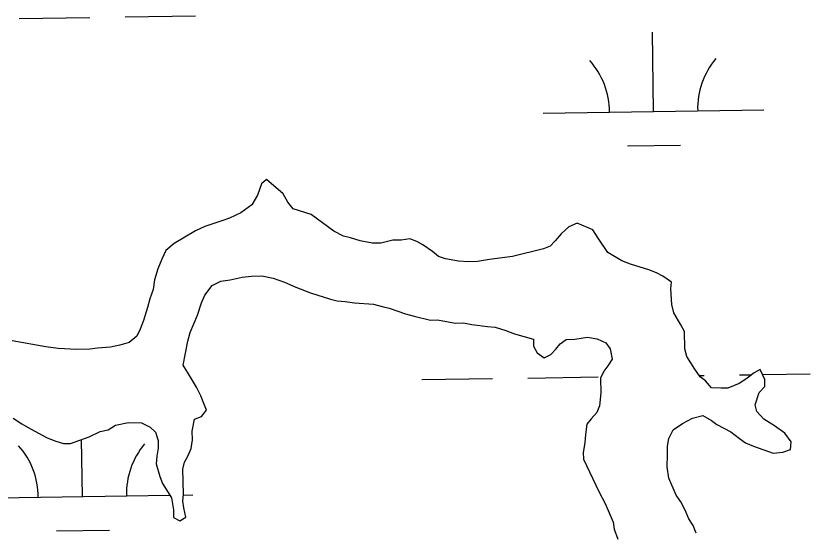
# Model space of a CAD drawing. Extents: x 3807117 to 3845308, y 337856 to 363736.
# Drawn here: x 3834737.6 to 3835097.5, y 359000.2 to 359234.3 of the extents above; entities that cross this region are included whole.
import ezdxf

# ---------------------------------------------------------------- set-up
doc = ezdxf.new("R2010")
doc.units = 0
doc.layers.add('V-TOPO-SHOR', color=7, linetype='Continuous')
doc.layers.add('V-WETL-SWMP', color=7, linetype='Continuous')

msp = doc.modelspace()

# ---------------------------------------------------------------- linework, layer by layer
at = {"layer": 'V-TOPO-SHOR'}
for p, q in [((3834851.18, 359160.12), (3834848.89, 359158.12)), ((3834858.73, 359153.67), (3834851.18, 359160.12)), ((3834848.89, 359158.12), (3834847.06, 359153.01)), ((3834847.06, 359153.01), (3834844.43, 359148.67)), ((3834860.77, 359149.81), (3834858.73, 359153.67)), ((3834844.43, 359148.67), (3834839.44, 359145.04)), ((3834863.18, 359146.75), (3834860.77, 359149.81)), ((3834839.44, 359145.04), (3834834.43, 359142.59)), ((3834871.42, 359144.21), (3834863.18, 359146.75)), ((3834881.72, 359136.65), (3834871.42, 359144.21)), ((3834830.95, 359141.34), (3834823.21, 359138.83)), ((3834834.43, 359142.59), (3834830.95, 359141.34)), ((3834823.21, 359138.83), (3834818.97, 359136.79)), ((3834988.07, 359138.67), (3834984.64, 359135.47)), ((3834991.93, 359140.31), (3834988.07, 359138.67)), ((3834999.01, 359137.35), (3834991.93, 359140.31)), ((3835001.44, 359133.51), (3834999.01, 359137.35)), ((3834818.97, 359136.79), (3834809.36, 359131.11)), ((3834886.06, 359134.41), (3834881.72, 359136.65)), ((3834889.19, 359133.7), (3834886.06, 359134.41)), ((3834893.51, 359132.24), (3834889.19, 359133.7)), ((3834984.64, 359135.47), (3834981.98, 359132.29)), ((3835005.87, 359126.99), (3835001.44, 359133.51)), ((3834809.36, 359131.11), (3834805.53, 359127.91)), ((3834898.99, 359131.19), (3834893.51, 359132.24)), ((3834902.89, 359131.28), (3834898.99, 359131.19)), ((3834908.32, 359132.57), (3834902.89, 359131.28)), ((3834912.21, 359132.66), (3834908.32, 359132.57)), ((3834916.1, 359133.14), (3834912.21, 359132.66)), ((3834919.24, 359132.04), (3834916.1, 359133.14)), ((3834922, 359130.54), (3834919.24, 359132.04)), ((3834926.36, 359127.53), (3834922, 359130.54)), ((3834979.7, 359129.9), (3834976.61, 359128.66)), ((3834981.98, 359132.29), (3834979.7, 359129.9)), ((3834805.53, 359127.91), (3834803.67, 359123.97)), ((3834929.14, 359125.25), (3834926.36, 359127.53)), ((3834976.61, 359128.66), (3834962.65, 359125.23)), ((3835012.2, 359123.23), (3835005.87, 359126.99)), ((3834803.67, 359123.97), (3834801.82, 359119.64)), ((3834932.28, 359124.15), (3834929.14, 359125.25)), ((3834938.15, 359123.12), (3834932.28, 359124.15)), ((3834942.83, 359122.83), (3834938.15, 359123.12)), ((3834946.73, 359122.92), (3834942.83, 359122.83)), ((3834952.16, 359123.82), (3834946.73, 359122.92)), ((3834962.65, 359125.23), (3834952.16, 359123.82)), ((3835016.13, 359121.76), (3835012.2, 359123.23)), ((3834801.82, 359119.64), (3834800.38, 359114.54)), ((3835024.37, 359119.22), (3835016.13, 359121.76)), ((3835027.91, 359117.74), (3835024.37, 359119.22)), ((3834834.68, 359114.54), (3834840.1, 359115.83)), ((3834840.1, 359115.83), (3834844.38, 359116.32)), ((3834844.38, 359116.32), (3834849.05, 359116.42)), ((3834849.05, 359116.42), (3834854.14, 359115.37)), ((3834854.14, 359115.37), (3834859.25, 359113.54)), ((3835030.67, 359116.25), (3835027.91, 359117.74)), ((3835034.63, 359113.61), (3835030.67, 359116.25)), ((3834800.38, 359114.54), (3834799.7, 359110.24)), ((3834823.14, 359107.65), (3834826.55, 359112.02)), ((3834826.55, 359112.02), (3834830.4, 359114.05)), ((3834830.4, 359114.05), (3834834.68, 359114.54)), ((3834859.25, 359113.54), (3834864.37, 359111.31)), ((3835034.31, 359110.48), (3835034.63, 359113.61)), ((3834799.7, 359110.24), (3834798.24, 359105.92)), ((3834864.37, 359111.31), (3834871.05, 359108.74)), ((3834871.05, 359108.74), (3834880.08, 359105.82)), ((3835034.86, 359103.48), (3835034.31, 359110.48)), ((3834798.24, 359105.92), (3834797.16, 359102)), ((3834821.66, 359104.11), (3834823.14, 359107.65)), ((3834880.08, 359105.82), (3834883.21, 359105.11)), ((3834883.21, 359105.11), (3834886.73, 359104.8)), ((3834886.73, 359104.8), (3834891.03, 359104.12)), ((3834797.16, 359102), (3834795.34, 359096.11)), ((3834819.84, 359098.61), (3834821.66, 359104.11)), ((3834891.03, 359104.12), (3834899.62, 359103.54)), ((3834899.62, 359103.54), (3834903.54, 359102.46)), ((3834903.54, 359102.46), (3834906.67, 359101.75)), ((3834906.67, 359101.75), (3834914.14, 359099.19)), ((3835035.72, 359099.6), (3835034.86, 359103.48)), ((3834816.51, 359090.74), (3834819.84, 359098.61)), ((3834914.14, 359099.19), (3834918.06, 359098.11)), ((3834918.06, 359098.11), (3834925.5, 359096.33)), ((3835038.96, 359094.22), (3835035.72, 359099.6)), ((3834795.34, 359096.11), (3834793.87, 359092.18)), ((3834925.5, 359096.33), (3834928.62, 359096.4)), ((3834928.62, 359096.4), (3834936.84, 359095.03)), ((3834936.84, 359095.03), (3834940.34, 359095.1)), ((3834940.34, 359095.1), (3834944.25, 359094.41)), ((3834944.25, 359094.41), (3834951.29, 359093.4)), ((3835040.59, 359091.14), (3835038.96, 359094.22)), ((3834793.87, 359092.18), (3834792.38, 359089.03)), ((3834815.43, 359086.82), (3834816.51, 359090.74)), ((3834951.29, 359093.4), (3834954.81, 359093.09)), ((3834954.81, 359093.09), (3834959.52, 359091.64)), ((3834959.52, 359091.64), (3834963.45, 359090.17)), ((3834963.45, 359090.17), (3834967.37, 359089.09)), ((3835040.77, 359083.35), (3835040.59, 359091.14)), ((3834751.18, 359084.2), (3834735.92, 359086.97)), ((3834792.38, 359089.03), (3834788.94, 359086.22)), ((3834813.34, 359075.86), (3834815.43, 359086.82)), ((3834967.37, 359089.09), (3834972.08, 359087.64)), ((3834972.08, 359087.64), (3834972.15, 359084.52)), ((3834984.21, 359085.57), (3834986.89, 359087.58)), ((3834986.89, 359087.58), (3834990.79, 359087.67)), ((3834990.79, 359087.67), (3834996.61, 359088.58)), ((3834996.61, 359088.58), (3835000.91, 359087.9)), ((3835000.91, 359087.9), (3835004.85, 359086.04)), ((3834756.65, 359083.54), (3834751.18, 359084.2)), ((3834765.24, 359082.96), (3834756.65, 359083.54)), ((3834771.08, 359083.09), (3834765.24, 359082.96)), ((3834774.58, 359083.56), (3834771.08, 359083.09)), ((3834780.41, 359084.08), (3834774.58, 359083.56)), ((3834784.68, 359084.96), (3834780.41, 359084.08)), ((3834788.94, 359086.22), (3834784.68, 359084.96)), ((3834972.15, 359084.52), (3834973.78, 359081.44)), ((3834980.03, 359080.8), (3834982.31, 359083.19)), ((3834982.31, 359083.19), (3834984.21, 359085.57)), ((3835004.85, 359086.04), (3835006.86, 359083.36)), ((3835006.86, 359083.36), (3835007.75, 359078.7)), ((3835041.63, 359079.86), (3835040.77, 359083.35)), ((3834973.78, 359081.44), (3834976.95, 359079.17)), ((3834976.95, 359079.17), (3834980.03, 359080.8)), ((3835045.27, 359074.1), (3835041.63, 359079.86)), ((3834815.76, 359072.02), (3834813.34, 359075.86)), ((3835007.75, 359078.7), (3835005.87, 359075.54)), ((3835003.97, 359073.16), (3835002.49, 359070.01)), ((3835005.87, 359075.54), (3835003.97, 359073.16)), ((3835047.68, 359070.64), (3835045.27, 359074.1)), ((3835072.2, 359072.37), (3835068.36, 359069.55)), ((3835074.89, 359073.99), (3835072.2, 359072.37)), ((3835076.94, 359069.36), (3835074.89, 359073.99)), ((3834819.41, 359065.87), (3834815.76, 359072.02)), ((3835002.49, 359070.01), (3835002.64, 359063.39)), ((3835050.06, 359068.75), (3835047.68, 359070.64)), ((3835052.86, 359065.69), (3835050.06, 359068.75)), ((3835068.36, 359069.55), (3835065.29, 359067.53)), ((3835077.01, 359066.24), (3835076.94, 359069.36)), ((3834821.44, 359062.01), (3834819.41, 359065.87)), ((3835057.15, 359065.4), (3835052.86, 359065.69)), ((3835060.27, 359065.47), (3835057.15, 359065.4)), ((3835065.29, 359067.53), (3835060.27, 359065.47)), ((3835074.35, 359063.45), (3835077.01, 359066.24)), ((3834822.69, 359058.54), (3834821.44, 359062.01)), ((3835002.64, 359063.39), (3835001.99, 359057.53)), ((3835072.52, 359057.95), (3835074.35, 359063.45)), ((3834823.93, 359055.45), (3834822.69, 359058.54)), ((3835073.37, 359054.86), (3835072.52, 359057.95)), ((3834821.66, 359052.67), (3834823.93, 359055.45)), ((3835000.89, 359054.38), (3834998.23, 359051.6)), ((3835001.99, 359057.53), (3835000.89, 359054.38)), ((3835076.57, 359051.42), (3835073.37, 359054.86)), ((3834736.32, 359051.9), (3834740.28, 359049.27)), ((3834817.52, 359045.95), (3834818.57, 359051.43)), ((3834818.57, 359051.43), (3834821.66, 359052.67)), ((3834998.23, 359051.6), (3834996.33, 359049.21)), ((3835039.59, 359049.41), (3835044.21, 359051.86)), ((3835044.21, 359051.86), (3835048.86, 359053.13)), ((3835048.86, 359053.13), (3835052.81, 359050.88)), ((3835052.81, 359050.88), (3835055.19, 359048.99)), ((3835081.31, 359048.41), (3835076.57, 359051.42)), ((3834740.28, 359049.27), (3834744.23, 359047.02)), ((3834744.23, 359047.02), (3834751.73, 359042.9)), ((3834779.31, 359046.64), (3834782.77, 359048.67)), ((3834782.77, 359048.67), (3834788.59, 359049.97)), ((3834788.59, 359049.97), (3834794.44, 359049.71)), ((3834794.44, 359049.71), (3834798.38, 359047.85)), ((3834798.38, 359047.85), (3834800.77, 359045.57)), ((3834996.33, 359049.21), (3834995.66, 359044.52)), ((3835035.36, 359046.59), (3835039.59, 359049.41)), ((3835055.19, 359048.99), (3835061.5, 359045.62)), ((3835086.07, 359045.01), (3835081.31, 359048.41)), ((3834762.3, 359040.41), (3834770.81, 359043.33)), ((3834770.81, 359043.33), (3834775.82, 359045.78)), ((3834775.82, 359045.78), (3834779.31, 359046.64)), ((3834800.77, 359045.57), (3834802.03, 359041.7)), ((3834817.61, 359042.05), (3834817.52, 359045.95)), ((3834995.66, 359044.52), (3834995.36, 359040.62)), ((3835033.51, 359042.65), (3835035.36, 359046.59)), ((3835061.5, 359045.62), (3835065.46, 359042.6)), ((3835088.88, 359041.18), (3835086.07, 359045.01)), ((3834751.73, 359042.9), (3834755.66, 359041.43)), ((3834755.66, 359041.43), (3834759.19, 359040.34)), ((3834759.19, 359040.34), (3834762.3, 359040.41)), ((3834802.03, 359041.7), (3834802.11, 359038.19)), ((3834816.92, 359038.14), (3834817.61, 359042.05)), ((3834995.36, 359040.62), (3834994.68, 359036.32)), ((3835032.81, 359039.13), (3835033.51, 359042.65)), ((3835065.46, 359042.6), (3835068.24, 359040.71)), ((3835068.24, 359040.71), (3835071.78, 359039.23)), ((3835088.57, 359037.66), (3835088.88, 359041.18)), ((3834802.11, 359038.19), (3834801.41, 359034.67)), ((3834815.44, 359034.6), (3834816.92, 359038.14)), ((3834994.68, 359036.32), (3834994.75, 359033.2)), ((3835032.89, 359035.23), (3835032.81, 359039.13)), ((3835071.78, 359039.23), (3835080.81, 359035.93)), ((3835080.81, 359035.93), (3835085.09, 359036.41)), ((3835085.09, 359036.41), (3835088.57, 359037.66)), ((3834801.41, 359034.67), (3834801.1, 359031.16)), ((3834813.94, 359031.84), (3834815.44, 359034.6)), ((3834994.75, 359033.2), (3835001.7, 359018.55)), ((3835032.63, 359029.77), (3835032.89, 359035.23)), ((3834801.1, 359031.16), (3834802.79, 359025.35)), ((3834813.23, 359028.7), (3834813.94, 359031.84)), ((3835033.52, 359024.72), (3835032.63, 359029.77)), ((3834802.79, 359025.35), (3834804.03, 359022.26)), ((3834813.49, 359017.41), (3834813.23, 359028.7)), ((3834804.03, 359022.26), (3834808.07, 359015.72)), ((3835036.81, 359017), (3835033.52, 359024.72)), ((3835001.7, 359018.55), (3835004.55, 359013.16)), ((3834808.07, 359015.72), (3834808.97, 359010.29)), ((3834813.17, 359014.28), (3834813.49, 359017.41)), ((3835038.83, 359013.93), (3835036.81, 359017)), ((3834813.63, 359011.17), (3834813.17, 359014.28)), ((3834814.51, 359006.91), (3834813.63, 359011.17)), ((3835004.55, 359013.16), (3835008.25, 359004.67)), ((3835040.87, 359010.08), (3835038.83, 359013.93)), ((3834808.97, 359010.29), (3834809.05, 359006.78)), ((3835042.51, 359006.22), (3835040.87, 359010.08)), ((3834809.05, 359006.78), (3834811.82, 359005.29)), ((3834811.82, 359005.29), (3834814.51, 359006.91)), ((3835008.25, 359004.67), (3835008.71, 359001.56)), ((3835044.53, 359003.15), (3835042.51, 359006.22)), ((3835008.71, 359001.56), (3835010.38, 358996.92)), ((3835045.78, 358999.67), (3835044.53, 359003.15))]:
    msp.add_line(p, q, dxfattribs=at)
at = {"layer": 'V-WETL-SWMP'}
for p, q in [((3834787.03, 359233.85), (3834819.02, 359234.33)), ((3834739.03, 359233.13), (3834771.03, 359233.61)), ((3835026.54, 359191.01), (3835026, 359227)), ((3834976.54, 359190.26), (3835076.53, 359191.76)), ((3835014.77, 359175.4), (3835038.77, 359175.76)), ((3834851.18, 359160.12), (3834848.89, 359158.12)), ((3834858.73, 359153.67), (3834851.18, 359160.12)), ((3834848.89, 359158.12), (3834847.06, 359153.01)), ((3834847.06, 359153.01), (3834844.43, 359148.67)), ((3834860.77, 359149.81), (3834858.73, 359153.67)), ((3834844.43, 359148.67), (3834839.44, 359145.04)), ((3834863.18, 359146.75), (3834860.77, 359149.81)), ((3834839.44, 359145.04), (3834834.43, 359142.59)), ((3834871.42, 359144.21), (3834863.18, 359146.75)), ((3834881.72, 359136.65), (3834871.42, 359144.21)), ((3834830.95, 359141.34), (3834823.21, 359138.83)), ((3834834.43, 359142.59), (3834830.95, 359141.34)), ((3834823.21, 359138.83), (3834818.97, 359136.79)), ((3834988.07, 359138.67), (3834984.64, 359135.47)), ((3834991.93, 359140.31), (3834988.07, 359138.67)), ((3834999.01, 359137.35), (3834991.93, 359140.31)), ((3835001.44, 359133.51), (3834999.01, 359137.35)), ((3834818.97, 359136.79), (3834809.36, 359131.11)), ((3834886.06, 359134.41), (3834881.72, 359136.65)), ((3834889.19, 359133.7), (3834886.06, 359134.41)), ((3834893.51, 359132.24), (3834889.19, 359133.7)), ((3834984.64, 359135.47), (3834981.98, 359132.29)), ((3835005.87, 359126.99), (3835001.44, 359133.51)), ((3834809.36, 359131.11), (3834805.53, 359127.91)), ((3834898.99, 359131.19), (3834893.51, 359132.24)), ((3834902.89, 359131.28), (3834898.99, 359131.19)), ((3834908.32, 359132.57), (3834902.89, 359131.28)), ((3834912.21, 359132.66), (3834908.32, 359132.57)), ((3834916.1, 359133.14), (3834912.21, 359132.66)), ((3834919.24, 359132.04), (3834916.1, 359133.14)), ((3834922, 359130.54), (3834919.24, 359132.04)), ((3834926.36, 359127.53), (3834922, 359130.54)), ((3834979.7, 359129.9), (3834976.61, 359128.66)), ((3834981.98, 359132.29), (3834979.7, 359129.9)), ((3834805.53, 359127.91), (3834803.67, 359123.97)), ((3834929.14, 359125.25), (3834926.36, 359127.53)), ((3834976.61, 359128.66), (3834962.65, 359125.23)), ((3835012.2, 359123.23), (3835005.87, 359126.99)), ((3834803.67, 359123.97), (3834801.82, 359119.64)), ((3834932.28, 359124.15), (3834929.14, 359125.25)), ((3834938.15, 359123.12), (3834932.28, 359124.15)), ((3834942.83, 359122.83), (3834938.15, 359123.12)), ((3834946.73, 359122.92), (3834942.83, 359122.83)), ((3834952.16, 359123.82), (3834946.73, 359122.92)), ((3834962.65, 359125.23), (3834952.16, 359123.82)), ((3835016.13, 359121.76), (3835012.2, 359123.23)), ((3834801.82, 359119.64), (3834800.38, 359114.54)), ((3835024.37, 359119.22), (3835016.13, 359121.76)), ((3835027.91, 359117.74), (3835024.37, 359119.22)), ((3834834.68, 359114.54), (3834840.1, 359115.83)), ((3834840.1, 359115.83), (3834844.38, 359116.32)), ((3834844.38, 359116.32), (3834849.05, 359116.42)), ((3834849.05, 359116.42), (3834854.14, 359115.37)), ((3834854.14, 359115.37), (3834859.25, 359113.54)), ((3835030.67, 359116.25), (3835027.91, 359117.74)), ((3835034.63, 359113.61), (3835030.67, 359116.25)), ((3834800.38, 359114.54), (3834799.7, 359110.24)), ((3834823.14, 359107.65), (3834826.55, 359112.02)), ((3834826.55, 359112.02), (3834830.4, 359114.05)), ((3834830.4, 359114.05), (3834834.68, 359114.54)), ((3834859.25, 359113.54), (3834864.37, 359111.31)), ((3835034.31, 359110.48), (3835034.63, 359113.61)), ((3834799.7, 359110.24), (3834798.24, 359105.92)), ((3834864.37, 359111.31), (3834871.05, 359108.74)), ((3834871.05, 359108.74), (3834880.08, 359105.82)), ((3835034.86, 359103.48), (3835034.31, 359110.48)), ((3834798.24, 359105.92), (3834797.16, 359102)), ((3834821.66, 359104.11), (3834823.14, 359107.65)), ((3834880.08, 359105.82), (3834883.21, 359105.11)), ((3834883.21, 359105.11), (3834886.73, 359104.8)), ((3834886.73, 359104.8), (3834891.03, 359104.12)), ((3834797.16, 359102), (3834795.34, 359096.11)), ((3834819.84, 359098.61), (3834821.66, 359104.11)), ((3834891.03, 359104.12), (3834899.62, 359103.54)), ((3834899.62, 359103.54), (3834903.54, 359102.46)), ((3834903.54, 359102.46), (3834906.67, 359101.75)), ((3834906.67, 359101.75), (3834914.14, 359099.19)), ((3835035.72, 359099.6), (3835034.86, 359103.48)), ((3834816.51, 359090.74), (3834819.84, 359098.61)), ((3834914.14, 359099.19), (3834918.06, 359098.11)), ((3834918.06, 359098.11), (3834925.5, 359096.33)), ((3835038.96, 359094.22), (3835035.72, 359099.6)), ((3834795.34, 359096.11), (3834793.87, 359092.18)), ((3834925.5, 359096.33), (3834928.62, 359096.4)), ((3834928.62, 359096.4), (3834936.84, 359095.03)), ((3834936.84, 359095.03), (3834940.34, 359095.1)), ((3834940.34, 359095.1), (3834944.25, 359094.41)), ((3834944.25, 359094.41), (3834951.29, 359093.4)), ((3835040.59, 359091.14), (3835038.96, 359094.22)), ((3834793.87, 359092.18), (3834792.38, 359089.03)), ((3834815.43, 359086.82), (3834816.51, 359090.74)), ((3834951.29, 359093.4), (3834954.81, 359093.09)), ((3834954.81, 359093.09), (3834959.52, 359091.64)), ((3834959.52, 359091.64), (3834963.45, 359090.17)), ((3834963.45, 359090.17), (3834967.37, 359089.09)), ((3835040.77, 359083.35), (3835040.59, 359091.14)), ((3834751.18, 359084.2), (3834735.92, 359086.97)), ((3834792.38, 359089.03), (3834788.94, 359086.22)), ((3834813.34, 359075.86), (3834815.43, 359086.82)), ((3834967.37, 359089.09), (3834972.08, 359087.64)), ((3834972.08, 359087.64), (3834972.15, 359084.52)), ((3834984.21, 359085.57), (3834986.89, 359087.58)), ((3834986.89, 359087.58), (3834990.79, 359087.67)), ((3834990.79, 359087.67), (3834996.61, 359088.58)), ((3834996.61, 359088.58), (3835000.91, 359087.9)), ((3835000.91, 359087.9), (3835004.85, 359086.04)), ((3834756.65, 359083.54), (3834751.18, 359084.2)), ((3834765.24, 359082.96), (3834756.65, 359083.54)), ((3834771.08, 359083.09), (3834765.24, 359082.96)), ((3834774.58, 359083.56), (3834771.08, 359083.09)), ((3834780.41, 359084.08), (3834774.58, 359083.56)), ((3834784.68, 359084.96), (3834780.41, 359084.08)), ((3834788.94, 359086.22), (3834784.68, 359084.96)), ((3834972.15, 359084.52), (3834973.78, 359081.44)), ((3834980.03, 359080.8), (3834982.31, 359083.19)), ((3834982.31, 359083.19), (3834984.21, 359085.57)), ((3835004.85, 359086.04), (3835006.86, 359083.36)), ((3835006.86, 359083.36), (3835007.75, 359078.7)), ((3835041.63, 359079.86), (3835040.77, 359083.35)), ((3834973.78, 359081.44), (3834976.95, 359079.17)), ((3834976.95, 359079.17), (3834980.03, 359080.8)), ((3835045.27, 359074.1), (3835041.63, 359079.86)), ((3834815.76, 359072.02), (3834813.34, 359075.86)), ((3835007.75, 359078.7), (3835005.87, 359075.54)), ((3835003.97, 359073.16), (3835002.49, 359070.01)), ((3835005.87, 359075.54), (3835003.97, 359073.16)), ((3835047.68, 359070.64), (3835045.27, 359074.1)), ((3835072.2, 359072.37), (3835068.36, 359069.55)), ((3835074.89, 359073.99), (3835072.2, 359072.37)), ((3835076.94, 359069.36), (3835074.89, 359073.99)), ((3834819.41, 359065.87), (3834815.76, 359072.02)), ((3834921.51, 359069.35), (3834953.5, 359069.83)), ((3834969.5, 359070.07), (3835001.5, 359070.55)), ((3835002.49, 359070.01), (3835002.64, 359063.39)), ((3835047.27, 359071.23), (3835049.49, 359071.27)), ((3835050.06, 359068.75), (3835047.68, 359070.64)), ((3835052.86, 359065.69), (3835050.06, 359068.75)), ((3835068.36, 359069.55), (3835065.29, 359067.53)), ((3835065.49, 359071.51), (3835071.14, 359071.59)), ((3835075.92, 359071.66), (3835097.49, 359071.98)), ((3835077.01, 359066.24), (3835076.94, 359069.36)), ((3834821.44, 359062.01), (3834819.41, 359065.87)), ((3835057.15, 359065.4), (3835052.86, 359065.69)), ((3835060.27, 359065.47), (3835057.15, 359065.4)), ((3835065.29, 359067.53), (3835060.27, 359065.47)), ((3835074.35, 359063.45), (3835077.01, 359066.24)), ((3834822.69, 359058.54), (3834821.44, 359062.01)), ((3835002.64, 359063.39), (3835001.99, 359057.53)), ((3835072.52, 359057.95), (3835074.35, 359063.45)), ((3834823.93, 359055.45), (3834822.69, 359058.54)), ((3835073.37, 359054.86), (3835072.52, 359057.95)), ((3834821.66, 359052.67), (3834823.93, 359055.45)), ((3835000.89, 359054.38), (3834998.23, 359051.6)), ((3835001.99, 359057.53), (3835000.89, 359054.38)), ((3835076.57, 359051.42), (3835073.37, 359054.86)), ((3834736.32, 359051.9), (3834740.28, 359049.27)), ((3834817.52, 359045.95), (3834818.57, 359051.43)), ((3834818.57, 359051.43), (3834821.66, 359052.67)), ((3834998.23, 359051.6), (3834996.33, 359049.21)), ((3835039.59, 359049.41), (3835044.21, 359051.86)), ((3835044.21, 359051.86), (3835048.86, 359053.13)), ((3835048.86, 359053.13), (3835052.81, 359050.88)), ((3835052.81, 359050.88), (3835055.19, 359048.99)), ((3835081.31, 359048.41), (3835076.57, 359051.42)), ((3834740.28, 359049.27), (3834744.23, 359047.02)), ((3834744.23, 359047.02), (3834751.73, 359042.9)), ((3834779.31, 359046.64), (3834782.77, 359048.67)), ((3834782.77, 359048.67), (3834788.59, 359049.97)), ((3834788.59, 359049.97), (3834794.44, 359049.71)), ((3834794.44, 359049.71), (3834798.38, 359047.85)), ((3834798.38, 359047.85), (3834800.77, 359045.57)), ((3834996.33, 359049.21), (3834995.66, 359044.52)), ((3835035.36, 359046.59), (3835039.59, 359049.41)), ((3835055.19, 359048.99), (3835061.5, 359045.62)), ((3835086.07, 359045.01), (3835081.31, 359048.41)), ((3834762.3, 359040.41), (3834770.81, 359043.33)), ((3834770.81, 359043.33), (3834775.82, 359045.78)), ((3834775.82, 359045.78), (3834779.31, 359046.64)), ((3834800.77, 359045.57), (3834802.03, 359041.7)), ((3834817.61, 359042.05), (3834817.52, 359045.95)), ((3834995.66, 359044.52), (3834995.36, 359040.62)), ((3835033.51, 359042.65), (3835035.36, 359046.59)), ((3835061.5, 359045.62), (3835065.46, 359042.6)), ((3835088.88, 359041.18), (3835086.07, 359045.01)), ((3834751.73, 359042.9), (3834755.66, 359041.43)), ((3834755.66, 359041.43), (3834759.19, 359040.34)), ((3834759.19, 359040.34), (3834762.3, 359040.41)), ((3834767.69, 359016.3), (3834767.3, 359042.13)), ((3834802.03, 359041.7), (3834802.11, 359038.19)), ((3834816.92, 359038.14), (3834817.61, 359042.05)), ((3834995.36, 359040.62), (3834994.68, 359036.32)), ((3835032.81, 359039.13), (3835033.51, 359042.65)), ((3835065.46, 359042.6), (3835068.24, 359040.71)), ((3835068.24, 359040.71), (3835071.78, 359039.23)), ((3835088.57, 359037.66), (3835088.88, 359041.18)), ((3834802.11, 359038.19), (3834801.41, 359034.67)), ((3834815.44, 359034.6), (3834816.92, 359038.14)), ((3834994.68, 359036.32), (3834994.75, 359033.2)), ((3835032.89, 359035.23), (3835032.81, 359039.13)), ((3835071.78, 359039.23), (3835080.81, 359035.93)), ((3835080.81, 359035.93), (3835085.09, 359036.41)), ((3835085.09, 359036.41), (3835088.57, 359037.66)), ((3834801.41, 359034.67), (3834801.1, 359031.16)), ((3834813.94, 359031.84), (3834815.44, 359034.6)), ((3834994.75, 359033.2), (3835001.7, 359018.55)), ((3835032.63, 359029.77), (3835032.89, 359035.23)), ((3834801.1, 359031.16), (3834802.79, 359025.35)), ((3834813.23, 359028.7), (3834813.94, 359031.84)), ((3835033.52, 359024.72), (3835032.63, 359029.77)), ((3834802.79, 359025.35), (3834804.03, 359022.26)), ((3834813.49, 359017.41), (3834813.23, 359028.7)), ((3834804.03, 359022.26), (3834808.07, 359015.72)), ((3835036.81, 359017), (3835033.52, 359024.72)), ((3835001.7, 359018.55), (3835004.55, 359013.16)), ((3834717.7, 359015.55), (3834807.35, 359016.89)), ((3834808.07, 359015.72), (3834808.97, 359010.29)), ((3834813.17, 359014.28), (3834813.49, 359017.41)), ((3834813.45, 359016.98), (3834817.69, 359017.05)), ((3835038.83, 359013.93), (3835036.81, 359017)), ((3834813.63, 359011.17), (3834813.17, 359014.28)), ((3834814.51, 359006.91), (3834813.63, 359011.17)), ((3835004.55, 359013.16), (3835008.25, 359004.67)), ((3835040.87, 359010.08), (3835038.83, 359013.93)), ((3834808.97, 359010.29), (3834809.05, 359006.78)), ((3835042.51, 359006.22), (3835040.87, 359010.08)), ((3834809.05, 359006.78), (3834811.82, 359005.29)), ((3834811.82, 359005.29), (3834814.51, 359006.91)), ((3835008.25, 359004.67), (3835008.71, 359001.56)), ((3835044.53, 359003.15), (3835042.51, 359006.22)), ((3834755.92, 359000.69), (3834779.92, 359001.05)), ((3835008.71, 359001.56), (3835010.38, 358996.92)), ((3835045.78, 358999.67), (3835044.53, 359003.15))]:
    msp.add_line(p, q, dxfattribs=at)
for centre, start, end in [((3834971.3, 359190.65), 0.0865, 41.6302), ((3835081.77, 359192.31), 140.0865, 181.6302), ((3834822.92, 359017.6), 140.0865, 181.6302), ((3834712.45, 359015.94), 0.0865, 41.6302)]:
    msp.add_arc(centre, 35.25, start, end, dxfattribs=at)

doc.saveas('drawing.dxf')
